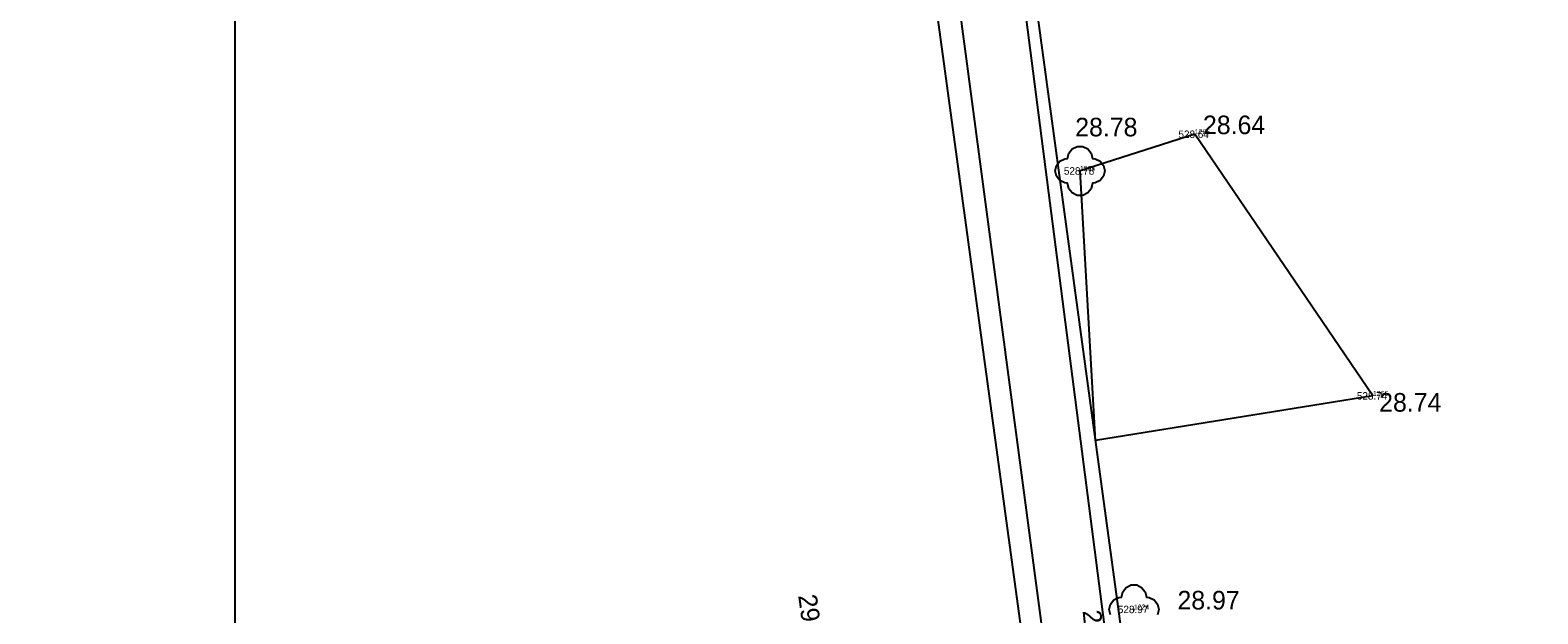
# Model space of a CAD drawing. Extents: x -866693 to -866303, y -1041966 to -1040244.
# Drawn here: x -866521.1 to -866460.3, y -1041735.1 to -1041711.6 of the extents above; entities that cross this region are included whole.
import ezdxf

# ---------------------------------------------------------------- set-up
doc = ezdxf.new("R2010")
doc.units = 0
for name, color, linetype in [('1 hrana zpevněné komunikace-plocha', 7, 'Continuous'), ('11 hrana lesa _pole _porostu', 7, 'Continuous'), ('60 strom bez rozlišení', 7, 'Continuous'), ('7 hrana svah nahoře', 7, 'Continuous'), ('8 hrana svah dole', 7, 'Continuous'), ('Bod', 7, 'Continuous'), ('Formát', 7, 'Continuous'), ('Nadmořská výška', 7, 'Continuous'), ('Nadmořská výška_tisk', 7, 'Continuous'), ('Číslo bodu', 7, 'Continuous')]:
    doc.layers.add(name, color=color, linetype=linetype)

msp = doc.modelspace()

# ---------------------------------------------------------------- linework, layer by layer
at = {"layer": '1 hrana zpevněné komunikace-plocha'}
msp.add_lwpolyline([(-866521.136, -1041445.078), (-866508.392, -1041537.454), (-866498.773, -1041606.69), (-866494.1, -1041640.595), (-866489.402, -1041674.676), (-866486.72, -1041694.284), (-866486.072, -1041699.754), (-866485.271, -1041705.651), (-866480.766, -1041738.663), (-866470.416, -1041813.512), (-866469.678, -1041818.801), (-866468.328, -1041828.98), (-866464.804, -1041855.208), (-866460.868, -1041884.031), (-866456.109, -1041894.798), (-866454.046, -1041896.659), (-866450.549, -1041899.657), (-866442.256, -1041905.958), (-866433.526, -1041913.041), (-866423.347, -1041921.351)], dxfattribs=at)
at = {"layer": '11 hrana lesa _pole _porostu'}
for p, q in [((-866474.157, -1041715.787), (-866478.788, -1041717.268)), ((-866466.973, -1041726.341), (-866474.157, -1041715.787)), ((-866478.166, -1041728.14), (-866478.788, -1041717.268)), ((-866466.973, -1041726.341), (-866478.166, -1041728.14))]:
    msp.add_line(p, q, dxfattribs=at)
at = {"layer": '60 strom bez rozlišení'}
msp.add_lwpolyline([(-866477.788, -1041717.268), (-866477.838, -1041717.485), (-866477.976, -1041717.659), (-866478.177, -1041717.755), (-866478.288, -1041717.768), (-866478.338, -1041717.985), (-866478.476, -1041718.159), (-866478.677, -1041718.255), (-866478.899, -1041718.255), (-866479.1, -1041718.159), (-866479.238, -1041717.985), (-866479.288, -1041717.768), (-866479.399, -1041717.755), (-866479.6, -1041717.659), (-866479.738, -1041717.485), (-866479.788, -1041717.268), (-866479.738, -1041717.051), (-866479.6, -1041716.877), (-866479.399, -1041716.78), (-866479.288, -1041716.768), (-866479.238, -1041716.551), (-866479.1, -1041716.377), (-866478.899, -1041716.28), (-866478.677, -1041716.28), (-866478.476, -1041716.377), (-866478.338, -1041716.551), (-866478.288, -1041716.768), (-866478.177, -1041716.78), (-866477.976, -1041716.877), (-866477.838, -1041717.051)], close=True, dxfattribs=at)
for points in [[(-866478.813, -1041717.268), (-866478.788, -1041717.268), (-866478.763, -1041717.268)], [(-866477.564, -1041735.169), (-866477.613, -1041734.952), (-866477.564, -1041734.735), (-866477.424, -1041734.561), (-866477.224, -1041734.465), (-866477.113, -1041734.452), (-866477.064, -1041734.235), (-866476.924, -1041734.061), (-866476.724, -1041733.965), (-866476.502, -1041733.965), (-866476.302, -1041734.061), (-866476.162, -1041734.235), (-866476.113, -1041734.452), (-866476.002, -1041734.465), (-866475.802, -1041734.561), (-866475.662, -1041734.735), (-866475.613, -1041734.952), (-866475.662, -1041735.169)], [(-866476.638, -1041734.952), (-866476.613, -1041734.952), (-866476.588, -1041734.952)]]:
    msp.add_lwpolyline(points, dxfattribs=at)
at = {"layer": '7 hrana svah nahoře'}
for p, q in [((-866481.373, -1041704.565), (-866476.87, -1041737.672)), ((-866479.973, -1041738.324), (-866484.319, -1041705.519))]:
    msp.add_line(p, q, dxfattribs=at)
at = {"layer": '8 hrana svah dole'}
msp.add_line((-866481.791, -1041704.717), (-866477.53, -1041737.756), dxfattribs=at)
at = {"layer": 'Bod'}
for p, q in [((-866474.157, -1041715.787), (-866474.157, -1041715.787)), ((-866478.788, -1041717.268), (-866478.788, -1041717.268)), ((-866466.973, -1041726.341), (-866466.973, -1041726.341)), ((-866476.613, -1041734.952), (-866476.613, -1041734.952))]:
    msp.add_line(p, q, dxfattribs=at)
at = {"layer": 'Formát'}
msp.add_lwpolyline([(-866512.871, -1041669.147), (-866302.871, -1041669.147), (-866302.871, -1041966.147), (-866512.871, -1041966.147)], close=True, dxfattribs=at)

# ---------------------------------------------------------------- texts
at = {"layer": 'Nadmořská výška'}
for s, p in [('528.64', (-866474.818, -1041715.94)), ('528.78', (-866479.44, -1041717.42)), ('528.74', (-866467.62, -1041726.49)), ('528.97', (-866477.261, -1041735.1))]:
    msp.add_text(s, height=0.3, dxfattribs=at).set_placement(p)
at = {"layer": 'Nadmořská výška_tisk'}
for s, p in [('28.78', (-866478.981, -1041715.877)), ('28.64', (-866473.828, -1041715.787)), ('28.74', (-866466.721, -1041726.976)), ('28.97', (-866474.857, -1041734.952))]:
    msp.add_text(s, height=0.75, dxfattribs=at).set_placement(p)
for s, rotation, p in [('29.43', 277.75076, (-866490.158, -1041734.39)), ('28.62', 275.67043, (-866478.686, -1041735.006))]:
    msp.add_text(s, height=0.75, rotation=rotation, dxfattribs=at).set_placement(p)
at = {"layer": 'Číslo bodu'}
for s, p in [('1265', (-866474.157, -1041715.787)), ('1264', (-866478.788, -1041717.268)), ('1266', (-866466.973, -1041726.341)), ('1224', (-866476.613, -1041734.952))]:
    msp.add_text(s, height=0.2, dxfattribs=at).set_placement(p)

doc.saveas('drawing.dxf')
